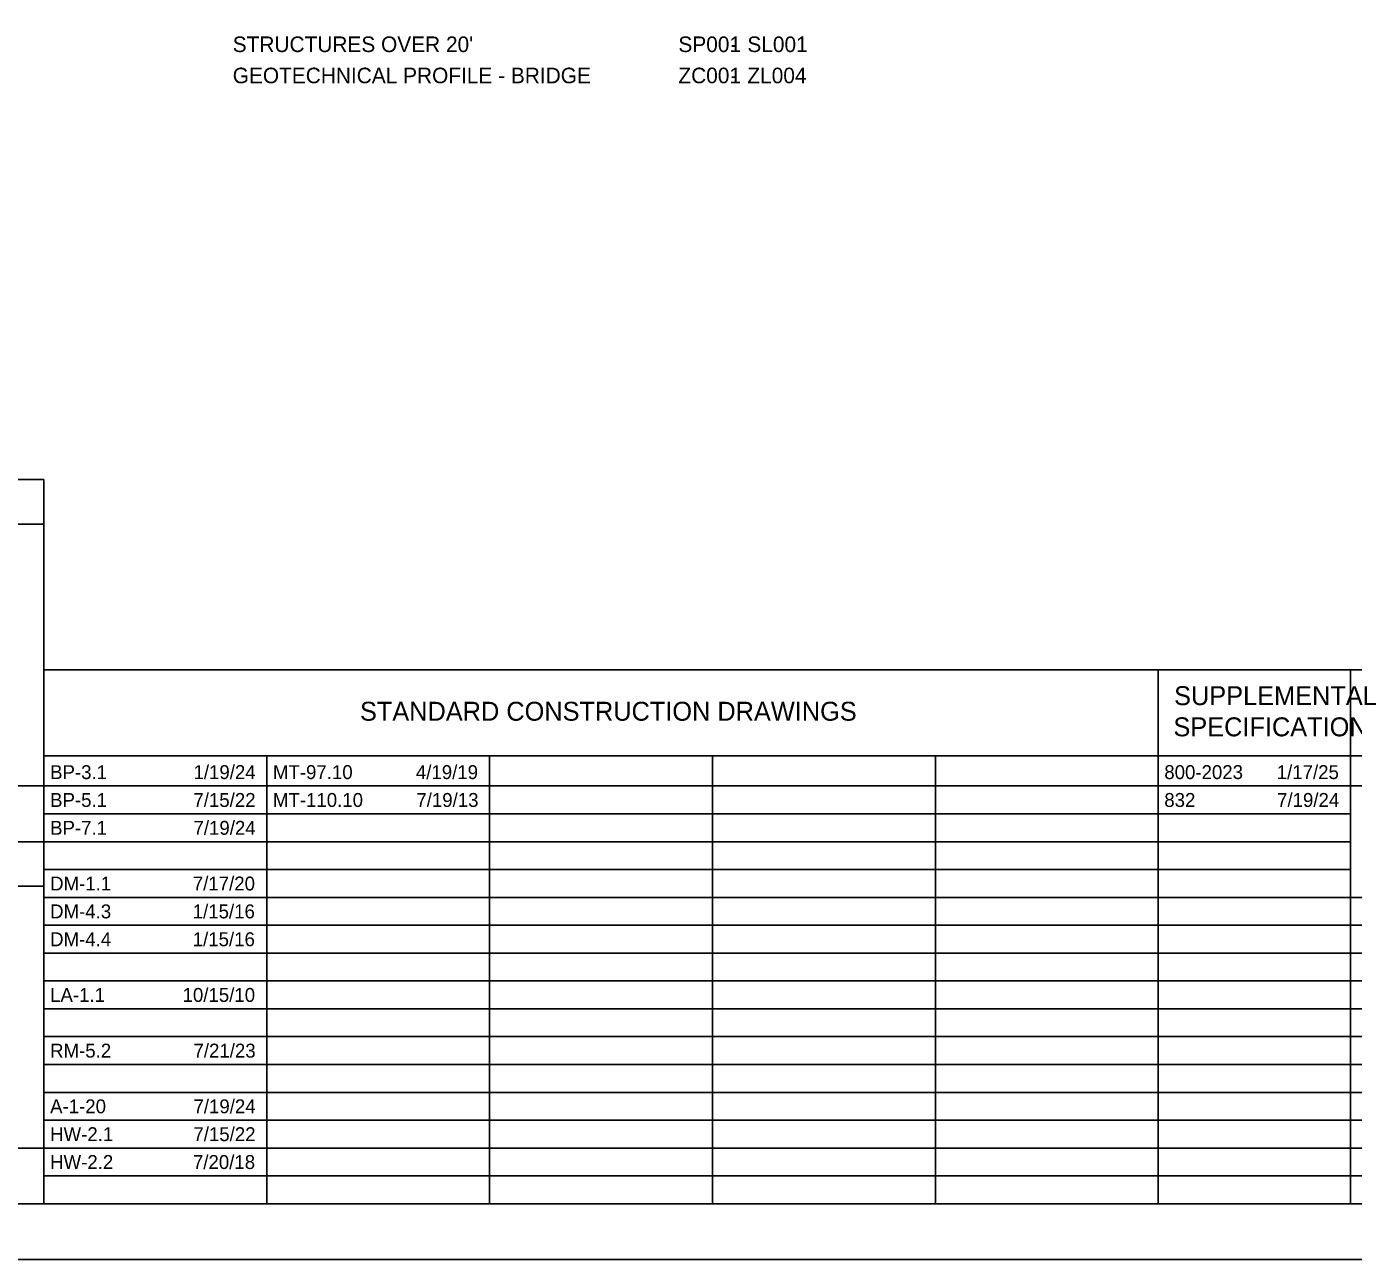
# Model space of a CAD drawing. Extents: x 0 to 34, y 0 to 22.
# Drawn here: x 9.99 to 21.9, y 0 to 11.07 of the extents above; entities that cross this region are included whole.
import ezdxf

# ---------------------------------------------------------------- set-up
doc = ezdxf.new("R2010")
doc.units = 0
for name, color, linetype in [('SH_Border', 7, 'Continuous'), ('SH_Cut_Line', 7, 'Continuous'), ('SH_Data', 7, 'Continuous'), ('SH_Text', 7, 'Continuous')]:
    doc.layers.add(name, color=color, linetype=linetype)

msp = doc.modelspace()

# ---------------------------------------------------------------- linework, layer by layer
at = {"layer": 'SH_Border'}
msp.add_lwpolyline([(1.5, 21.5), (33.5, 21.5), (33.5, 0.5), (1.5, 0.5)], close=True, dxfattribs=at)
at = {"layer": 'SH_Cut_Line'}
msp.add_lwpolyline([(0, 0), (34, 0), (34, 22), (0, 22)], close=True, dxfattribs=at)
at = {"layer": 'SH_Data'}
for p, q in [((7.35, 7), (10.15, 7)), ((10.15, 7), (10.15, 3.75)), ((7.35, 6.6), (10.15, 6.6)), ((10.15, 5.292), (23.6, 5.292)), ((10.15, 0.5), (10.15, 5.292)), ((20.15, 0.5), (20.15, 5.292)), ((21.875, 0.5), (21.875, 5.292)), ((10.15, 4.521), (23.6, 4.521)), ((12.15, 0.5), (12.15, 4.521)), ((14.15, 0.5), (14.15, 4.521)), ((16.15, 0.5), (16.15, 4.521)), ((18.15, 0.5), (18.15, 4.521)), ((10.15, 4.25), (23.6, 4.25)), ((10.15, 4), (21.875, 4)), ((10.15, 3.75), (7.35, 3.75)), ((7.35, 3.75), (10.15, 3.75)), ((10.15, 3.75), (21.875, 3.75)), ((10.15, 0.5), (10.15, 3.75)), ((10.15, 3.5), (21.875, 3.5)), ((10.15, 3.35), (7.35, 3.35)), ((10.15, 3.25), (23.6, 3.25)), ((10.15, 3), (23.6, 3)), ((10.15, 2.75), (23.6, 2.75)), ((10.15, 2.5), (23.6, 2.5)), ((10.15, 2.25), (23.6, 2.25)), ((10.15, 2), (23.6, 2)), ((10.15, 1.75), (23.6, 1.75)), ((10.15, 1.5), (23.6, 1.5)), ((10.15, 1.25), (23.6, 1.25)), ((10.15, 1), (23.6, 1)), ((10.15, 0.75), (23.6, 0.75)), ((10.15, 0.5), (7.35, 0.5))]:
    msp.add_line(p, q, dxfattribs=at)
for points in [[(7.35, 3.75), (7.35, 4.25), (10.15, 4.25), (10.15, 3.75)], [(10.15, 0.5), (10.15, 1), (7.35, 1), (7.35, 0.5)]]:
    msp.add_lwpolyline(points, close=True, dxfattribs=at)

# ---------------------------------------------------------------- texts
at = {"layer": 'SH_Text'}
for s, height, p in [("STRUCTURES OVER 20'", 0.14, (11.844, 10.838)), ('SP001', 0.14, (15.844, 10.838)), ('SL001', 0.14, (16.463, 10.838)), ('-', 0.14, (16.313, 10.838)), ('GEOTECHNICAL PROFILE - BRIDGE', 0.14, (11.844, 10.558)), ('ZC001', 0.14, (15.844, 10.558)), ('-', 0.14, (16.313, 10.558)), ('ZL004', 0.14, (16.463, 10.558)), ('SUPPLEMENTAL', 0.17, (20.293, 4.976)), ('STANDARD CONSTRUCTION DRAWINGS', 0.17, (12.986, 4.836)), ('SPECIFICATIONS', 0.17, (20.287, 4.696)), ('BP-3.1', 0.125, (10.205, 4.312)), ('1/19/24', 0.125, (11.492, 4.312)), ('MT-97.10', 0.125, (12.205, 4.312)), ('4/19/19', 0.125, (13.488, 4.312)), ('800-2023', 0.125, (20.205, 4.312)), ('1/17/25', 0.125, (21.214, 4.312)), ('BP-5.1', 0.125, (10.205, 4.062)), ('7/15/22', 0.125, (11.491, 4.062)), ('MT-110.10', 0.125, (12.205, 4.062)), ('7/19/13', 0.125, (13.492, 4.062)), ('832', 0.125, (20.205, 4.062)), ('7/19/24', 0.125, (21.217, 4.062)), ('BP-7.1', 0.125, (10.205, 3.812)), ('7/19/24', 0.125, (11.492, 3.812)), ('DM-1.1', 0.125, (10.205, 3.312)), ('7/17/20', 0.125, (11.486, 3.312)), ('DM-4.3', 0.125, (10.205, 3.062)), ('1/15/16', 0.125, (11.485, 3.062)), ('DM-4.4', 0.125, (10.205, 2.812)), ('1/15/16', 0.125, (11.485, 2.812)), ('LA-1.1', 0.125, (10.205, 2.312)), ('10/15/10', 0.125, (11.394, 2.312)), ('RM-5.2', 0.125, (10.205, 1.812)), ('7/21/23', 0.125, (11.492, 1.812)), ('A-1-20', 0.125, (10.205, 1.312)), ('7/19/24', 0.125, (11.492, 1.312)), ('7/15/22', 0.125, (11.491, 1.062)), ('HW-2.1', 0.125, (10.205, 1.062)), ('HW-2.2', 0.125, (10.205, 0.812)), ('7/20/18', 0.125, (11.487, 0.812))]:
    msp.add_text(s, height=height, dxfattribs=at).set_placement(p)

doc.saveas('drawing.dxf')
